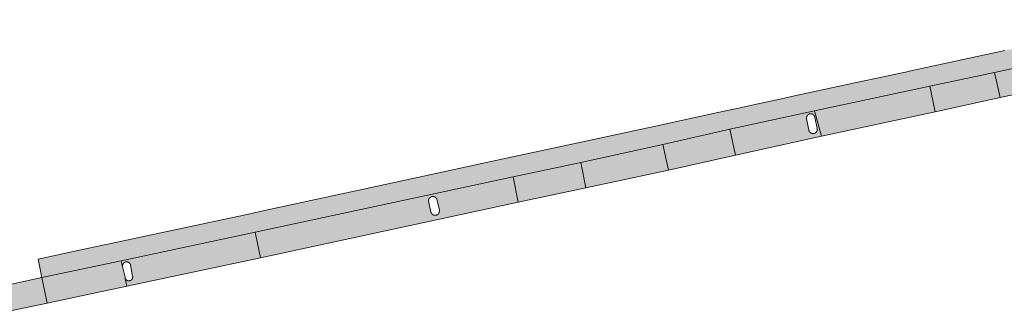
# Model space of a CAD drawing. Extents: x 97094 to 109644, y 463509 to 471969.
# Tile 353 of 362: x 106578 to 106667, y 471064 to 471090. Entities that reach past the tile are written whole.
import ezdxf

# ---------------------------------------------------------------- set-up
doc = ezdxf.new("R2010")
doc.units = 0
doc.layers.add('109 Onkruidbestrijding elementen', color=6, linetype='Continuous', lineweight=20, true_color=0xff00ff)

msp = doc.modelspace()

# ---------------------------------------------------------------- hatches: boundary and pattern name
at = {"layer": '109 Onkruidbestrijding elementen', "true_color": 0xff00ff}
for points in [[(106629.05, 471077.505), (106636.449, 471079.109), (106642.51, 471080.494), (106650.157, 471082.156), (106660.553, 471084.392), (106666.414, 471085.634), (106680.581, 471088.734), (106680.305, 471090.394), (106678.97, 471090.106), (106675.293, 471089.313), (106671.437, 471088.482), (106667.342, 471087.599), (106658.702, 471085.736), (106658.639, 471085.722), (106655.495, 471085.044), (106654.622, 471084.856), (106648.355, 471083.504), (106647.159, 471083.245), (106644.646, 471082.701), (106642.876, 471082.318), (106641.437, 471082.006), (106635.787, 471080.783), (106630.362, 471079.609), (106621.488, 471077.688), (106616.671, 471076.645), (106609.433, 471075.078), (106605.106, 471074.142), (106600.489, 471073.142), (106599.06, 471072.833), (106583.387, 471069.477), (106580.052, 471068.763), (106580.403, 471067.089), (106587.571, 471068.621), (106599.662, 471071.191), (106622.954, 471076.185), (106629.05, 471077.505)], [(106666.414, 471085.634), (106666.921, 471083.352), (106681.063, 471086.408), (106680.866, 471087.167), (106680.671, 471088.174), (106680.668, 471088.192), (106680.581, 471088.734), (106666.414, 471085.634)], [(106660.553, 471084.392), (106661.038, 471082.071), (106666.921, 471083.352), (106666.414, 471085.634), (106660.553, 471084.392)], [(106650.157, 471082.156), (106650.792, 471079.858), (106661.038, 471082.071), (106660.553, 471084.392), (106650.157, 471082.156)], [(106636.955, 471076.812), (106643.027, 471078.161), (106642.51, 471080.494), (106636.449, 471079.109), (106636.955, 471076.812)], [(106629.05, 471077.505), (106629.512, 471075.214), (106636.955, 471076.812), (106636.449, 471079.109), (106629.05, 471077.505)], [(106629.05, 471077.505), (106622.954, 471076.185), (106623.39, 471073.906), (106629.512, 471075.214), (106629.05, 471077.505)], [(106588.596, 471067.203), (106588.597, 471067.197), (106588.598, 471067.192), (106588.598, 471067.186), (106588.599, 471067.18), (106588.6, 471067.175), (106588.6, 471067.169), (106588.6, 471067.163), (106588.601, 471067.158), (106588.601, 471067.152), (106588.601, 471067.146), (106588.601, 471067.141), (106588.601, 471067.135), (106588.6, 471067.129), (106588.6, 471067.123), (106588.6, 471067.118), (106588.599, 471067.112), (106588.599, 471067.106), (106588.598, 471067.101), (106588.597, 471067.095), (106588.596, 471067.09), (106588.595, 471067.084), (106588.594, 471067.078), (106588.593, 471067.073), (106588.592, 471067.067), (106588.591, 471067.062), (106588.589, 471067.056), (106588.588, 471067.051), (106588.586, 471067.045), (106588.584, 471067.04), (106588.583, 471067.034), (106588.581, 471067.029), (106588.579, 471067.024), (106588.577, 471067.018), (106588.574, 471067.013), (106588.572, 471067.008), (106588.57, 471067.003), (106588.568, 471066.997), (106588.565, 471066.992), (106588.562, 471066.987), (106588.56, 471066.982), (106588.557, 471066.977), (106588.554, 471066.972), (106588.551, 471066.967), (106588.548, 471066.962), (106588.545, 471066.958), (106588.542, 471066.953), (106588.539, 471066.948), (106588.536, 471066.943), (106588.532, 471066.939), (106588.529, 471066.934), (106588.525, 471066.93), (106588.522, 471066.925), (106588.518, 471066.921), (106588.514, 471066.917), (106588.51, 471066.913), (106588.507, 471066.908), (106588.503, 471066.904), (106588.499, 471066.9), (106588.495, 471066.896), (106588.49, 471066.892), (106588.486, 471066.888), (106588.482, 471066.885), (106588.478, 471066.881), (106588.473, 471066.877), (106588.469, 471066.874), (106588.464, 471066.87), (106588.46, 471066.867), (106588.455, 471066.864), (106588.45, 471066.86), (106588.446, 471066.857), (106588.441, 471066.854), (106588.436, 471066.851), (106588.431, 471066.848), (106588.426, 471066.845), (106588.421, 471066.843), (106588.416, 471066.84), (106588.411, 471066.837), (106588.406, 471066.835), (106588.401, 471066.832), (106588.396, 471066.83), (106588.39, 471066.828), (106588.385, 471066.825), (106588.38, 471066.823), (106588.375, 471066.821), (106588.369, 471066.819), (106588.364, 471066.818), (106588.358, 471066.816), (106588.353, 471066.814), (106588.347, 471066.813), (106588.342, 471066.811), (106588.336, 471066.81), (106588.331, 471066.809), (106588.325, 471066.807), (106588.32, 471066.806), (106588.314, 471066.805), (106588.308, 471066.804), (106588.303, 471066.803), (106588.297, 471066.803), (106588.291, 471066.802), (106588.286, 471066.802), (106588.28, 471066.801), (106588.274, 471066.801), (106588.269, 471066.801), (106588.263, 471066.8), (106588.257, 471066.8), (106588.252, 471066.8), (106588.246, 471066.8), (106588.24, 471066.801), (106588.235, 471066.801), (106588.229, 471066.801), (106588.223, 471066.802), (106588.218, 471066.802), (106588.212, 471066.803), (106588.206, 471066.804), (106588.201, 471066.805), (106588.195, 471066.806), (106588.189, 471066.807), (106588.184, 471066.808), (106588.178, 471066.809), (106588.173, 471066.81), (106588.167, 471066.812), (106588.162, 471066.813), (106588.156, 471066.815), (106588.151, 471066.817), (106588.145, 471066.818), (106588.14, 471066.82), (106588.135, 471066.822), (106588.129, 471066.824), (106588.124, 471066.826), (106588.119, 471066.829), (106588.114, 471066.831), (106588.108, 471066.833), (106588.103, 471066.836), (106588.098, 471066.838), (106588.093, 471066.841), (106588.088, 471066.844), (106588.083, 471066.847), (106588.078, 471066.849), (106588.073, 471066.852), (106588.069, 471066.855), (106588.064, 471066.859), (106588.059, 471066.862), (106588.054, 471066.865), (106588.05, 471066.868), (106588.045, 471066.872), (106588.041, 471066.875), (106588.036, 471066.879), (106588.032, 471066.883), (106588.028, 471066.886), (106588.023, 471066.89), (106588.019, 471066.894), (106588.015, 471066.898), (106588.011, 471066.902), (106588.007, 471066.906), (106588.003, 471066.91), (106587.999, 471066.914), (106587.996, 471066.919), (106587.992, 471066.923), (106587.988, 471066.927), (106587.985, 471066.932), (106587.981, 471066.936), (106587.978, 471066.941), (106587.974, 471066.946), (106587.971, 471066.95), (106587.968, 471066.955), (106587.965, 471066.96), (106587.962, 471066.965), (106587.959, 471066.969), (106587.956, 471066.974), (106587.953, 471066.979), (106587.951, 471066.984), (106587.948, 471066.989), (106587.945, 471066.995), (106587.943, 471067), (106587.941, 471067.005), (106587.938, 471067.01), (106587.936, 471067.015), (106587.934, 471067.021), (106587.932, 471067.026), (106588.072, 471066.328), (106600.145, 471068.88), (106599.662, 471071.191), (106587.571, 471068.621), (106587.688, 471068.102), (106587.687, 471068.108), (106587.687, 471068.114), (106587.686, 471068.12), (106587.686, 471068.126), (106587.685, 471068.132), (106587.685, 471068.138), (106587.685, 471068.144), (106587.685, 471068.15), (106587.685, 471068.156), (106587.685, 471068.162), (106587.685, 471068.168), (106587.686, 471068.174), (106587.686, 471068.18), (106587.687, 471068.186), (106587.687, 471068.192), (106587.688, 471068.198), (106587.689, 471068.204), (106587.69, 471068.21), (106587.691, 471068.216), (106587.692, 471068.222), (106587.693, 471068.228), (106587.695, 471068.234), (106587.696, 471068.239), (106587.698, 471068.245), (106587.699, 471068.251), (106587.701, 471068.257), (106587.703, 471068.263), (106587.705, 471068.268), (106587.707, 471068.274), (106587.709, 471068.28), (106587.711, 471068.285), (106587.713, 471068.291), (106587.716, 471068.296), (106587.718, 471068.302), (106587.721, 471068.307), (106587.723, 471068.313), (106587.726, 471068.318), (106587.729, 471068.323), (106587.732, 471068.329), (106587.735, 471068.334), (106587.738, 471068.339), (106587.741, 471068.344), (106587.744, 471068.349), (106587.747, 471068.354), (106587.751, 471068.359), (106587.754, 471068.364), (106587.758, 471068.369), (106587.762, 471068.374), (106587.765, 471068.379), (106587.769, 471068.383), (106587.773, 471068.388), (106587.777, 471068.392), (106587.781, 471068.397), (106587.785, 471068.401), (106587.789, 471068.406), (106587.794, 471068.41), (106587.798, 471068.414), (106587.802, 471068.418), (106587.807, 471068.422), (106587.811, 471068.426), (106587.816, 471068.43), (106587.821, 471068.434), (106587.825, 471068.438), (106587.83, 471068.441), (106587.835, 471068.445), (106587.84, 471068.448), (106587.845, 471068.452), (106587.85, 471068.455), (106587.855, 471068.458), (106587.86, 471068.462), (106587.865, 471068.465), (106587.87, 471068.468), (106587.876, 471068.471), (106587.881, 471068.474), (106587.886, 471068.476), (106587.892, 471068.479), (106587.897, 471068.481), (106587.903, 471068.484), (106587.908, 471068.486), (106587.914, 471068.489), (106587.919, 471068.491), (106587.925, 471068.493), (106587.931, 471068.495), (106587.936, 471068.497), (106587.942, 471068.499), (106587.948, 471068.5), (106587.954, 471068.502), (106587.959, 471068.504), (106587.965, 471068.505), (106587.971, 471068.506), (106587.977, 471068.508), (106587.983, 471068.509), (106587.989, 471068.51), (106587.995, 471068.511), (106588.001, 471068.512), (106588.007, 471068.512), (106588.013, 471068.513), (106588.019, 471068.514), (106588.025, 471068.514), (106588.031, 471068.514), (106588.037, 471068.515), (106588.043, 471068.515), (106588.049, 471068.515), (106588.055, 471068.515), (106588.061, 471068.515), (106588.067, 471068.515), (106588.073, 471068.514), (106588.079, 471068.514), (106588.085, 471068.513), (106588.091, 471068.513), (106588.097, 471068.512), (106588.103, 471068.511), (106588.109, 471068.51), (106588.115, 471068.509), (106588.121, 471068.508), (106588.127, 471068.507), (106588.132, 471068.505), (106588.138, 471068.504), (106588.144, 471068.503), (106588.15, 471068.501), (106588.156, 471068.499), (106588.161, 471068.497), (106588.167, 471068.496), (106588.173, 471068.494), (106588.179, 471068.492), (106588.184, 471068.489), (106588.19, 471068.487), (106588.195, 471068.485), (106588.201, 471068.482), (106588.206, 471068.48), (106588.212, 471068.477), (106588.217, 471068.474), (106588.222, 471068.472), (106588.228, 471068.469), (106588.233, 471068.466), (106588.238, 471068.463), (106588.243, 471068.46), (106588.248, 471068.456), (106588.253, 471068.453), (106588.258, 471068.45), (106588.263, 471068.446), (106588.268, 471068.443), (106588.273, 471068.439), (106588.278, 471068.435), (106588.282, 471068.431), (106588.287, 471068.427), (106588.291, 471068.424), (106588.296, 471068.42), (106588.3, 471068.415), (106588.305, 471068.411), (106588.309, 471068.407), (106588.313, 471068.403), (106588.317, 471068.398), (106588.321, 471068.394), (106588.325, 471068.389), (106588.329, 471068.385), (106588.333, 471068.38), (106588.337, 471068.375), (106588.341, 471068.371), (106588.344, 471068.366), (106588.348, 471068.361), (106588.351, 471068.356), (106588.355, 471068.351), (106588.358, 471068.346), (106588.361, 471068.341), (106588.364, 471068.336), (106588.367, 471068.33), (106588.37, 471068.325), (106588.373, 471068.32), (106588.376, 471068.315), (106588.378, 471068.309), (106588.381, 471068.304), (106588.383, 471068.298), (106588.386, 471068.293), (106588.388, 471068.287), (106588.39, 471068.282), (106588.392, 471068.276), (106588.394, 471068.27), (106588.396, 471068.264), (106588.398, 471068.259), (106588.4, 471068.253), (106588.596, 471067.203)], [(106580.403, 471067.089), (106580.883, 471064.797), (106588.072, 471066.328), (106587.932, 471067.026), (106587.913, 471067.123), (106587.688, 471068.102), (106587.571, 471068.621), (106580.403, 471067.089)], [(106575.582, 471066.058), (106576.088, 471063.775), (106580.883, 471064.797), (106580.403, 471067.089), (106575.582, 471066.058)]]:
    msp.add_hatch(color=6, dxfattribs=at).paths.add_polyline_path(points)
h = msp.add_hatch(color=6, dxfattribs=at)
h.paths.add_polyline_path([(106650.792, 471079.858), (106650.157, 471082.156), (106642.51, 471080.494), (106643.027, 471078.161), (106650.792, 471079.858)])
h.paths.add_polyline_path([(106649.435, 471081.476), (106649.434, 471081.482), (106649.434, 471081.488), (106649.433, 471081.494), (106649.433, 471081.5), (106649.433, 471081.507), (106649.432, 471081.513), (106649.432, 471081.519), (106649.432, 471081.525), (106649.432, 471081.531), (106649.433, 471081.537), (106649.433, 471081.544), (106649.433, 471081.55), (106649.434, 471081.556), (106649.435, 471081.562), (106649.435, 471081.568), (106649.436, 471081.574), (106649.437, 471081.58), (106649.438, 471081.586), (106649.439, 471081.592), (106649.441, 471081.598), (106649.442, 471081.604), (106649.443, 471081.61), (106649.445, 471081.616), (106649.447, 471081.622), (106649.448, 471081.628), (106649.45, 471081.634), (106649.452, 471081.64), (106649.454, 471081.646), (106649.456, 471081.651), (106649.458, 471081.657), (106649.461, 471081.663), (106649.463, 471081.668), (106649.466, 471081.674), (106649.468, 471081.68), (106649.471, 471081.685), (106649.474, 471081.691), (106649.476, 471081.696), (106649.479, 471081.702), (106649.482, 471081.707), (106649.486, 471081.712), (106649.489, 471081.717), (106649.492, 471081.723), (106649.495, 471081.728), (106649.499, 471081.733), (106649.502, 471081.738), (106649.506, 471081.743), (106649.51, 471081.748), (106649.514, 471081.753), (106649.517, 471081.757), (106649.521, 471081.762), (106649.525, 471081.767), (106649.53, 471081.771), (106649.534, 471081.776), (106649.538, 471081.78), (106649.542, 471081.785), (106649.547, 471081.789), (106649.551, 471081.793), (106649.556, 471081.797), (106649.56, 471081.801), (106649.565, 471081.805), (106649.57, 471081.809), (106649.574, 471081.813), (106649.579, 471081.817), (106649.584, 471081.82), (106649.589, 471081.824), (106649.594, 471081.828), (106649.599, 471081.831), (106649.605, 471081.834), (106649.61, 471081.838), (106649.615, 471081.841), (106649.62, 471081.844), (106649.626, 471081.847), (106649.631, 471081.85), (106649.637, 471081.853), (106649.642, 471081.855), (106649.648, 471081.858), (106649.653, 471081.861), (106649.659, 471081.863), (106649.665, 471081.865), (106649.67, 471081.868), (106649.676, 471081.87), (106649.682, 471081.872), (106649.688, 471081.874), (106649.694, 471081.876), (106649.699, 471081.878), (106649.705, 471081.879), (106649.711, 471081.881), (106649.717, 471081.882), (106649.723, 471081.884), (106649.729, 471081.885), (106649.735, 471081.886), (106649.741, 471081.887), (106649.747, 471081.888), (106649.753, 471081.889), (106649.76, 471081.89), (106649.766, 471081.891), (106649.772, 471081.891), (106649.778, 471081.892), (106649.784, 471081.892), (106649.79, 471081.892), (106649.796, 471081.893), (106649.802, 471081.893), (106649.809, 471081.893), (106649.815, 471081.893), (106649.821, 471081.892), (106649.827, 471081.892), (106649.833, 471081.892), (106649.839, 471081.891), (106649.845, 471081.89), (106649.852, 471081.89), (106649.858, 471081.889), (106649.864, 471081.888), (106649.87, 471081.887), (106649.876, 471081.886), (106649.882, 471081.885), (106649.888, 471081.883), (106649.894, 471081.882), (106649.9, 471081.88), (106649.906, 471081.879), (106649.912, 471081.877), (106649.918, 471081.875), (106649.923, 471081.873), (106649.929, 471081.871), (106649.935, 471081.869), (106649.941, 471081.867), (106649.946, 471081.865), (106649.952, 471081.862), (106649.958, 471081.86), (106649.963, 471081.857), (106649.969, 471081.854), (106649.974, 471081.852), (106649.98, 471081.849), (106649.985, 471081.846), (106649.991, 471081.843), (106649.996, 471081.84), (106650.001, 471081.837), (106650.006, 471081.833), (106650.011, 471081.83), (106650.016, 471081.826), (106650.022, 471081.823), (106650.026, 471081.819), (106650.031, 471081.816), (106650.036, 471081.812), (106650.041, 471081.808), (106650.046, 471081.804), (106650.05, 471081.8), (106650.055, 471081.796), (106650.059, 471081.792), (106650.064, 471081.787), (106650.068, 471081.783), (106650.073, 471081.779), (106650.077, 471081.774), (106650.081, 471081.77), (106650.085, 471081.765), (106650.089, 471081.76), (106650.093, 471081.756), (106650.097, 471081.751), (106650.101, 471081.746), (106650.104, 471081.741), (106650.108, 471081.736), (106650.111, 471081.731), (106650.115, 471081.726), (106650.118, 471081.721), (106650.121, 471081.716), (106650.125, 471081.71), (106650.128, 471081.705), (106650.131, 471081.7), (106650.134, 471081.694), (106650.137, 471081.689), (106650.139, 471081.683), (106650.142, 471081.678), (106650.144, 471081.672), (106650.147, 471081.667), (106650.149, 471081.661), (106650.152, 471081.655), (106650.154, 471081.649), (106650.156, 471081.644), (106650.158, 471081.638), (106650.16, 471081.632), (106650.161, 471081.626), (106650.163, 471081.62), (106650.165, 471081.614), (106650.166, 471081.608), (106650.168, 471081.602), (106650.169, 471081.596), (106650.17, 471081.59), (106650.171, 471081.584), (106650.172, 471081.578), (106650.173, 471081.572), (106650.174, 471081.566), (106650.388, 471080.584), (106650.39, 471080.578), (106650.391, 471080.572), (106650.392, 471080.566), (106650.393, 471080.559), (106650.395, 471080.553), (106650.396, 471080.547), (106650.397, 471080.541), (106650.397, 471080.534), (106650.398, 471080.528), (106650.399, 471080.522), (106650.399, 471080.515), (106650.399, 471080.509), (106650.4, 471080.503), (106650.4, 471080.496), (106650.4, 471080.49), (106650.4, 471080.484), (106650.4, 471080.477), (106650.4, 471080.471), (106650.399, 471080.465), (106650.399, 471080.458), (106650.398, 471080.452), (106650.398, 471080.446), (106650.397, 471080.44), (106650.396, 471080.433), (106650.395, 471080.427), (106650.394, 471080.421), (106650.393, 471080.415), (106650.392, 471080.408), (106650.39, 471080.402), (106650.389, 471080.396), (106650.387, 471080.39), (106650.385, 471080.384), (106650.384, 471080.378), (106650.382, 471080.372), (106650.38, 471080.366), (106650.378, 471080.36), (106650.375, 471080.354), (106650.373, 471080.348), (106650.371, 471080.342), (106650.368, 471080.336), (106650.366, 471080.33), (106650.363, 471080.325), (106650.36, 471080.319), (106650.358, 471080.313), (106650.355, 471080.308), (106650.352, 471080.302), (106650.348, 471080.297), (106650.345, 471080.291), (106650.342, 471080.286), (106650.338, 471080.281), (106650.335, 471080.275), (106650.331, 471080.27), (106650.328, 471080.265), (106650.324, 471080.26), (106650.32, 471080.255), (106650.316, 471080.25), (106650.312, 471080.245), (106650.308, 471080.24), (106650.304, 471080.235), (106650.3, 471080.231), (106650.296, 471080.226), (106650.291, 471080.221), (106650.287, 471080.217), (106650.282, 471080.212), (106650.278, 471080.208), (106650.273, 471080.204), (106650.268, 471080.2), (106650.263, 471080.196), (106650.259, 471080.191), (106650.254, 471080.188), (106650.249, 471080.184), (106650.243, 471080.18), (106650.238, 471080.176), (106650.233, 471080.173), (106650.228, 471080.169), (106650.223, 471080.166), (106650.217, 471080.162), (106650.212, 471080.159), (106650.206, 471080.156), (106650.201, 471080.153), (106650.195, 471080.15), (106650.19, 471080.147), (106650.184, 471080.144), (106650.178, 471080.141), (106650.172, 471080.139), (106650.167, 471080.136), (106650.161, 471080.134), (106650.155, 471080.131), (106650.149, 471080.129), (106650.143, 471080.127), (106650.137, 471080.125), (106650.131, 471080.123), (106650.125, 471080.121), (106650.119, 471080.12), (106650.113, 471080.118), (106650.107, 471080.116), (106650.1, 471080.115), (106650.094, 471080.114), (106650.088, 471080.112), (106650.082, 471080.111), (106650.076, 471080.11), (106650.069, 471080.109), (106650.063, 471080.109), (106650.057, 471080.108), (106650.05, 471080.107), (106650.044, 471080.107), (106650.038, 471080.106), (106650.032, 471080.106), (106650.025, 471080.106), (106650.019, 471080.106), (106650.013, 471080.106), (106650.006, 471080.106), (106650, 471080.106), (106649.994, 471080.106), (106649.987, 471080.107), (106649.981, 471080.107), (106649.975, 471080.108), (106649.968, 471080.109), (106649.962, 471080.11), (106649.956, 471080.111), (106649.95, 471080.112), (106649.943, 471080.113), (106649.937, 471080.114), (106649.931, 471080.116), (106649.925, 471080.117), (106649.919, 471080.119), (106649.913, 471080.12), (106649.907, 471080.122), (106649.901, 471080.124), (106649.895, 471080.126), (106649.889, 471080.128), (106649.883, 471080.13), (106649.877, 471080.132), (106649.871, 471080.135), (106649.865, 471080.137), (106649.859, 471080.14), (106649.853, 471080.142), (106649.848, 471080.145), (106649.842, 471080.148), (106649.837, 471080.151), (106649.831, 471080.154), (106649.825, 471080.157), (106649.82, 471080.16), (106649.815, 471080.164), (106649.809, 471080.167), (106649.804, 471080.17), (106649.799, 471080.174), (106649.794, 471080.178), (106649.788, 471080.181), (106649.783, 471080.185), (106649.778, 471080.189), (106649.774, 471080.193), (106649.769, 471080.197), (106649.764, 471080.201), (106649.759, 471080.206), (106649.755, 471080.21), (106649.75, 471080.214), (106649.745, 471080.219), (106649.741, 471080.223), (106649.737, 471080.228), (106649.732, 471080.232), (106649.728, 471080.237), (106649.724, 471080.242), (106649.72, 471080.247), (106649.716, 471080.252), (106649.712, 471080.257), (106649.708, 471080.262), (106649.705, 471080.267), (106649.701, 471080.272), (106649.698, 471080.277), (106649.694, 471080.283), (106649.691, 471080.288), (106649.688, 471080.294), (106649.684, 471080.299), (106649.681, 471080.305), (106649.678, 471080.31), (106649.675, 471080.316), (106649.673, 471080.321), (106649.67, 471080.327), (106649.667, 471080.333), (106649.665, 471080.339), (106649.662, 471080.345), (106649.66, 471080.35), (106649.658, 471080.356), (106649.656, 471080.362), (106649.653, 471080.368), (106649.652, 471080.374), (106649.65, 471080.38), (106649.648, 471080.386), (106649.646, 471080.393), (106649.645, 471080.399), (106649.643, 471080.405), (106649.642, 471080.411), (106649.435, 471081.476)])
h = msp.add_hatch(color=6, dxfattribs=at)
h.paths.add_polyline_path([(106599.662, 471071.191), (106600.145, 471068.88), (106623.39, 471073.906), (106622.954, 471076.185), (106599.662, 471071.191)])
h.paths.add_polyline_path([(106616.061, 471074.176), (106616.286, 471073.184), (106616.287, 471073.178), (106616.288, 471073.171), (106616.289, 471073.165), (106616.29, 471073.158), (106616.29, 471073.152), (106616.291, 471073.145), (106616.291, 471073.139), (106616.292, 471073.133), (106616.292, 471073.126), (106616.292, 471073.12), (106616.292, 471073.113), (106616.292, 471073.107), (106616.292, 471073.1), (106616.291, 471073.094), (106616.291, 471073.087), (106616.291, 471073.081), (106616.29, 471073.074), (106616.289, 471073.068), (106616.288, 471073.062), (106616.287, 471073.055), (106616.286, 471073.049), (106616.285, 471073.042), (106616.284, 471073.036), (106616.283, 471073.03), (106616.281, 471073.023), (106616.28, 471073.017), (106616.278, 471073.011), (106616.276, 471073.005), (106616.274, 471072.998), (106616.272, 471072.992), (106616.27, 471072.986), (106616.268, 471072.98), (106616.266, 471072.974), (106616.263, 471072.968), (106616.261, 471072.962), (106616.258, 471072.956), (106616.256, 471072.95), (106616.253, 471072.944), (106616.25, 471072.939), (106616.247, 471072.933), (106616.244, 471072.927), (106616.241, 471072.921), (106616.237, 471072.916), (106616.234, 471072.91), (106616.231, 471072.905), (106616.227, 471072.899), (106616.224, 471072.894), (106616.22, 471072.889), (106616.216, 471072.883), (106616.212, 471072.878), (106616.208, 471072.873), (106616.204, 471072.868), (106616.2, 471072.863), (106616.196, 471072.858), (106616.192, 471072.853), (106616.187, 471072.848), (106616.183, 471072.844), (106616.178, 471072.839), (106616.174, 471072.835), (106616.169, 471072.83), (106616.164, 471072.826), (106616.159, 471072.821), (106616.155, 471072.817), (106616.15, 471072.813), (106616.145, 471072.809), (106616.139, 471072.805), (106616.134, 471072.801), (106616.129, 471072.797), (106616.124, 471072.793), (106616.118, 471072.79), (106616.113, 471072.786), (106616.108, 471072.783), (106616.102, 471072.779), (106616.096, 471072.776), (106616.091, 471072.773), (106616.085, 471072.77), (106616.079, 471072.767), (106616.074, 471072.764), (106616.068, 471072.761), (106616.062, 471072.758), (106616.056, 471072.756), (106616.05, 471072.753), (106616.044, 471072.751), (106616.038, 471072.748), (106616.032, 471072.746), (106616.026, 471072.744), (106616.02, 471072.742), (106616.014, 471072.74), (106616.007, 471072.738), (106616.001, 471072.737), (106615.995, 471072.735), (106615.988, 471072.733), (106615.982, 471072.732), (106615.976, 471072.731), (106615.969, 471072.73), (106615.963, 471072.728), (106615.957, 471072.727), (106615.95, 471072.727), (106615.944, 471072.726), (106615.937, 471072.725), (106615.931, 471072.725), (106615.925, 471072.724), (106615.918, 471072.724), (106615.912, 471072.724), (106615.905, 471072.723), (106615.899, 471072.723), (106615.892, 471072.723), (106615.886, 471072.724), (106615.879, 471072.724), (106615.873, 471072.724), (106615.866, 471072.725), (106615.86, 471072.725), (106615.853, 471072.726), (106615.847, 471072.727), (106615.841, 471072.728), (106615.834, 471072.729), (106615.828, 471072.73), (106615.821, 471072.731), (106615.815, 471072.733), (106615.809, 471072.734), (106615.803, 471072.736), (106615.796, 471072.737), (106615.79, 471072.739), (106615.784, 471072.741), (106615.778, 471072.743), (106615.772, 471072.745), (106615.765, 471072.747), (106615.759, 471072.749), (106615.753, 471072.752), (106615.747, 471072.754), (106615.741, 471072.757), (106615.736, 471072.76), (106615.73, 471072.762), (106615.724, 471072.765), (106615.718, 471072.768), (106615.712, 471072.771), (106615.707, 471072.774), (106615.701, 471072.778), (106615.696, 471072.781), (106615.69, 471072.784), (106615.685, 471072.788), (106615.679, 471072.791), (106615.674, 471072.795), (106615.669, 471072.799), (106615.664, 471072.803), (106615.658, 471072.807), (106615.653, 471072.811), (106615.648, 471072.815), (106615.643, 471072.819), (106615.639, 471072.823), (106615.634, 471072.828), (106615.629, 471072.832), (106615.624, 471072.837), (106615.62, 471072.841), (106615.615, 471072.846), (106615.611, 471072.851), (106615.607, 471072.855), (106615.602, 471072.86), (106615.598, 471072.865), (106615.594, 471072.87), (106615.59, 471072.875), (106615.586, 471072.881), (106615.582, 471072.886), (106615.579, 471072.891), (106615.575, 471072.896), (106615.571, 471072.902), (106615.568, 471072.907), (106615.565, 471072.913), (106615.561, 471072.918), (106615.558, 471072.924), (106615.555, 471072.93), (106615.552, 471072.935), (106615.549, 471072.941), (106615.546, 471072.947), (106615.543, 471072.953), (106615.541, 471072.959), (106615.538, 471072.965), (106615.536, 471072.971), (106615.533, 471072.977), (106615.531, 471072.983), (106615.529, 471072.989), (106615.527, 471072.995), (106615.3, 471074.035), (106615.3, 471074.042), (106615.301, 471074.048), (106615.301, 471074.055), (106615.302, 471074.061), (106615.303, 471074.068), (106615.304, 471074.074), (106615.305, 471074.081), (106615.306, 471074.087), (106615.307, 471074.093), (106615.308, 471074.1), (106615.31, 471074.106), (106615.311, 471074.113), (106615.313, 471074.119), (106615.315, 471074.125), (106615.316, 471074.132), (106615.318, 471074.138), (106615.32, 471074.144), (106615.322, 471074.15), (106615.325, 471074.156), (106615.327, 471074.162), (106615.33, 471074.169), (106615.332, 471074.175), (106615.335, 471074.181), (106615.337, 471074.187), (106615.34, 471074.192), (106615.343, 471074.198), (106615.346, 471074.204), (106615.349, 471074.21), (106615.353, 471074.216), (106615.356, 471074.221), (106615.359, 471074.227), (106615.363, 471074.232), (106615.366, 471074.238), (106615.37, 471074.243), (106615.374, 471074.249), (106615.378, 471074.254), (106615.382, 471074.259), (106615.386, 471074.264), (106615.39, 471074.269), (106615.394, 471074.274), (106615.398, 471074.279), (106615.403, 471074.284), (106615.407, 471074.289), (106615.412, 471074.294), (106615.416, 471074.298), (106615.421, 471074.303), (106615.426, 471074.307), (106615.43, 471074.312), (106615.435, 471074.316), (106615.44, 471074.321), (106615.445, 471074.325), (106615.45, 471074.329), (106615.456, 471074.333), (106615.461, 471074.337), (106615.466, 471074.341), (106615.471, 471074.344), (106615.477, 471074.348), (106615.482, 471074.352), (106615.488, 471074.355), (106615.493, 471074.359), (106615.499, 471074.362), (106615.505, 471074.365), (106615.511, 471074.368), (106615.516, 471074.371), (106615.522, 471074.374), (106615.528, 471074.377), (106615.534, 471074.38), (106615.54, 471074.382), (106615.546, 471074.385), (106615.552, 471074.387), (106615.558, 471074.39), (106615.564, 471074.392), (106615.571, 471074.394), (106615.577, 471074.396), (106615.583, 471074.398), (106615.589, 471074.4), (106615.596, 471074.401), (106615.602, 471074.403), (106615.608, 471074.405), (106615.615, 471074.406), (106615.621, 471074.407), (106615.628, 471074.408), (106615.634, 471074.41), (106615.641, 471074.411), (106615.647, 471074.411), (106615.654, 471074.412), (106615.66, 471074.413), (106615.667, 471074.413), (106615.673, 471074.414), (106615.68, 471074.414), (106615.686, 471074.414), (106615.693, 471074.415), (106615.699, 471074.415), (106615.706, 471074.414), (106615.712, 471074.414), (106615.719, 471074.414), (106615.726, 471074.414), (106615.732, 471074.413), (106615.739, 471074.412), (106615.745, 471074.412), (106615.752, 471074.411), (106615.758, 471074.41), (106615.764, 471074.409), (106615.771, 471074.408), (106615.777, 471074.406), (106615.784, 471074.405), (106615.79, 471074.403), (106615.796, 471074.402), (106615.803, 471074.4), (106615.809, 471074.398), (106615.815, 471074.396), (106615.822, 471074.394), (106615.828, 471074.392), (106615.834, 471074.39), (106615.84, 471074.388), (106615.846, 471074.385), (106615.852, 471074.383), (106615.858, 471074.38), (106615.864, 471074.378), (106615.87, 471074.375), (106615.876, 471074.372), (106615.882, 471074.369), (106615.888, 471074.366), (106615.893, 471074.363), (106615.899, 471074.359), (106615.905, 471074.356), (106615.91, 471074.352), (106615.916, 471074.349), (106615.921, 471074.345), (106615.926, 471074.342), (106615.932, 471074.338), (106615.937, 471074.334), (106615.942, 471074.33), (106615.947, 471074.326), (106615.952, 471074.322), (106615.957, 471074.317), (106615.962, 471074.313), (106615.967, 471074.309), (106615.972, 471074.304), (106615.976, 471074.299), (106615.981, 471074.295), (106615.986, 471074.29), (106615.99, 471074.285), (106615.994, 471074.28), (106615.999, 471074.276), (106616.003, 471074.271), (106616.007, 471074.265), (106616.011, 471074.26), (106616.015, 471074.255), (106616.019, 471074.25), (106616.023, 471074.244), (106616.026, 471074.239), (106616.03, 471074.234), (106616.034, 471074.228), (106616.037, 471074.222), (106616.04, 471074.217), (106616.044, 471074.211), (106616.047, 471074.205), (106616.05, 471074.2), (106616.053, 471074.194), (106616.056, 471074.188), (106616.058, 471074.182), (106616.061, 471074.176)])

# ---------------------------------------------------------------- linework, layer by layer
at = {"layer": '109 Onkruidbestrijding elementen', "color": 3, "true_color": 0x00ff00}
msp.add_lwpolyline([(106667.342, 471087.599), (106658.702, 471085.736), (106658.639, 471085.722), (106655.495, 471085.044), (106654.622, 471084.856), (106648.355, 471083.504), (106647.159, 471083.245), (106644.646, 471082.701), (106642.876, 471082.318), (106641.437, 471082.006), (106635.787, 471080.783), (106630.362, 471079.609), (106621.488, 471077.688), (106616.671, 471076.645), (106609.433, 471075.078), (106605.106, 471074.142), (106600.489, 471073.142), (106599.06, 471072.833), (106583.387, 471069.477), (106580.052, 471068.763), (106580.403, 471067.089), (106587.571, 471068.621), (106599.662, 471071.191), (106622.954, 471076.185), (106629.05, 471077.505), (106629.05, 471077.505), (106636.449, 471079.109), (106642.51, 471080.494), (106650.157, 471082.156), (106660.553, 471084.392), (106666.414, 471085.634), (106680.581, 471088.734)], dxfattribs=at)
for points in [[(106666.414, 471085.634), (106666.921, 471083.352), (106681.063, 471086.408), (106680.866, 471087.167), (106680.671, 471088.174), (106680.668, 471088.192), (106680.581, 471088.734), (106666.414, 471085.634)], [(106660.553, 471084.392), (106661.038, 471082.071), (106666.921, 471083.352), (106666.414, 471085.634), (106660.553, 471084.392)], [(106650.157, 471082.156), (106650.792, 471079.858), (106661.038, 471082.071), (106660.553, 471084.392), (106650.157, 471082.156)], [(106650.792, 471079.858), (106650.157, 471082.156), (106642.51, 471080.494), (106643.027, 471078.161), (106650.792, 471079.858)], [(106649.435, 471081.476), (106649.434, 471081.482), (106649.434, 471081.488), (106649.433, 471081.494), (106649.433, 471081.5), (106649.433, 471081.507), (106649.432, 471081.513), (106649.432, 471081.519), (106649.432, 471081.525), (106649.432, 471081.531), (106649.433, 471081.537), (106649.433, 471081.544), (106649.433, 471081.55), (106649.434, 471081.556), (106649.435, 471081.562), (106649.435, 471081.568), (106649.436, 471081.574), (106649.437, 471081.58), (106649.438, 471081.586), (106649.439, 471081.592), (106649.441, 471081.598), (106649.442, 471081.604), (106649.443, 471081.61), (106649.445, 471081.616), (106649.447, 471081.622), (106649.448, 471081.628), (106649.45, 471081.634), (106649.452, 471081.64), (106649.454, 471081.646), (106649.456, 471081.651), (106649.458, 471081.657), (106649.461, 471081.663), (106649.463, 471081.668), (106649.466, 471081.674), (106649.468, 471081.68), (106649.471, 471081.685), (106649.474, 471081.691), (106649.476, 471081.696), (106649.479, 471081.702), (106649.482, 471081.707), (106649.486, 471081.712), (106649.489, 471081.717), (106649.492, 471081.723), (106649.495, 471081.728), (106649.499, 471081.733), (106649.502, 471081.738), (106649.506, 471081.743), (106649.51, 471081.748), (106649.514, 471081.753), (106649.517, 471081.757), (106649.521, 471081.762), (106649.525, 471081.767), (106649.53, 471081.771), (106649.534, 471081.776), (106649.538, 471081.78), (106649.542, 471081.785), (106649.547, 471081.789), (106649.551, 471081.793), (106649.556, 471081.797), (106649.56, 471081.801), (106649.565, 471081.805), (106649.57, 471081.809), (106649.574, 471081.813), (106649.579, 471081.817), (106649.584, 471081.82), (106649.589, 471081.824), (106649.594, 471081.828), (106649.599, 471081.831), (106649.605, 471081.834), (106649.61, 471081.838), (106649.615, 471081.841), (106649.62, 471081.844), (106649.626, 471081.847), (106649.631, 471081.85), (106649.637, 471081.853), (106649.642, 471081.855), (106649.648, 471081.858), (106649.653, 471081.861), (106649.659, 471081.863), (106649.665, 471081.865), (106649.67, 471081.868), (106649.676, 471081.87), (106649.682, 471081.872), (106649.688, 471081.874), (106649.694, 471081.876), (106649.699, 471081.878), (106649.705, 471081.879), (106649.711, 471081.881), (106649.717, 471081.882), (106649.723, 471081.884), (106649.729, 471081.885), (106649.735, 471081.886), (106649.741, 471081.887), (106649.747, 471081.888), (106649.753, 471081.889), (106649.76, 471081.89), (106649.766, 471081.891), (106649.772, 471081.891), (106649.778, 471081.892), (106649.784, 471081.892), (106649.79, 471081.892), (106649.796, 471081.893), (106649.802, 471081.893), (106649.809, 471081.893), (106649.815, 471081.893), (106649.821, 471081.892), (106649.827, 471081.892), (106649.833, 471081.892), (106649.839, 471081.891), (106649.845, 471081.89), (106649.852, 471081.89), (106649.858, 471081.889), (106649.864, 471081.888), (106649.87, 471081.887), (106649.876, 471081.886), (106649.882, 471081.885), (106649.888, 471081.883), (106649.894, 471081.882), (106649.9, 471081.88), (106649.906, 471081.879), (106649.912, 471081.877), (106649.918, 471081.875), (106649.923, 471081.873), (106649.929, 471081.871), (106649.935, 471081.869), (106649.941, 471081.867), (106649.946, 471081.865), (106649.952, 471081.862), (106649.958, 471081.86), (106649.963, 471081.857), (106649.969, 471081.854), (106649.974, 471081.852), (106649.98, 471081.849), (106649.985, 471081.846), (106649.991, 471081.843), (106649.996, 471081.84), (106650.001, 471081.837), (106650.006, 471081.833), (106650.011, 471081.83), (106650.016, 471081.826), (106650.022, 471081.823), (106650.026, 471081.819), (106650.031, 471081.816), (106650.036, 471081.812), (106650.041, 471081.808), (106650.046, 471081.804), (106650.05, 471081.8), (106650.055, 471081.796), (106650.059, 471081.792), (106650.064, 471081.787), (106650.068, 471081.783), (106650.073, 471081.779), (106650.077, 471081.774), (106650.081, 471081.77), (106650.085, 471081.765), (106650.089, 471081.76), (106650.093, 471081.756), (106650.097, 471081.751), (106650.101, 471081.746), (106650.104, 471081.741), (106650.108, 471081.736), (106650.111, 471081.731), (106650.115, 471081.726), (106650.118, 471081.721), (106650.121, 471081.716), (106650.125, 471081.71), (106650.128, 471081.705), (106650.131, 471081.7), (106650.134, 471081.694), (106650.137, 471081.689), (106650.139, 471081.683), (106650.142, 471081.678), (106650.144, 471081.672), (106650.147, 471081.667), (106650.149, 471081.661), (106650.152, 471081.655), (106650.154, 471081.649), (106650.156, 471081.644), (106650.158, 471081.638), (106650.16, 471081.632), (106650.161, 471081.626), (106650.163, 471081.62), (106650.165, 471081.614), (106650.166, 471081.608), (106650.168, 471081.602), (106650.169, 471081.596), (106650.17, 471081.59), (106650.171, 471081.584), (106650.172, 471081.578), (106650.173, 471081.572), (106650.174, 471081.566), (106650.388, 471080.584), (106650.39, 471080.578), (106650.391, 471080.572), (106650.392, 471080.566), (106650.393, 471080.559), (106650.395, 471080.553), (106650.396, 471080.547), (106650.397, 471080.541), (106650.397, 471080.534), (106650.398, 471080.528), (106650.399, 471080.522), (106650.399, 471080.515), (106650.399, 471080.509), (106650.4, 471080.503), (106650.4, 471080.496), (106650.4, 471080.49), (106650.4, 471080.484), (106650.4, 471080.477), (106650.4, 471080.471), (106650.399, 471080.465), (106650.399, 471080.458), (106650.398, 471080.452), (106650.398, 471080.446), (106650.397, 471080.44), (106650.396, 471080.433), (106650.395, 471080.427), (106650.394, 471080.421), (106650.393, 471080.415), (106650.392, 471080.408), (106650.39, 471080.402), (106650.389, 471080.396), (106650.387, 471080.39), (106650.385, 471080.384), (106650.384, 471080.378), (106650.382, 471080.372), (106650.38, 471080.366), (106650.378, 471080.36), (106650.375, 471080.354), (106650.373, 471080.348), (106650.371, 471080.342), (106650.368, 471080.336), (106650.366, 471080.33), (106650.363, 471080.325), (106650.36, 471080.319), (106650.358, 471080.313), (106650.355, 471080.308), (106650.352, 471080.302), (106650.348, 471080.297), (106650.345, 471080.291), (106650.342, 471080.286), (106650.338, 471080.281), (106650.335, 471080.275), (106650.331, 471080.27), (106650.328, 471080.265), (106650.324, 471080.26), (106650.32, 471080.255), (106650.316, 471080.25), (106650.312, 471080.245), (106650.308, 471080.24), (106650.304, 471080.235), (106650.3, 471080.231), (106650.296, 471080.226), (106650.291, 471080.221), (106650.287, 471080.217), (106650.282, 471080.212), (106650.278, 471080.208), (106650.273, 471080.204), (106650.268, 471080.2), (106650.263, 471080.196), (106650.259, 471080.191), (106650.254, 471080.188), (106650.249, 471080.184), (106650.243, 471080.18), (106650.238, 471080.176), (106650.233, 471080.173), (106650.228, 471080.169), (106650.223, 471080.166), (106650.217, 471080.162), (106650.212, 471080.159), (106650.206, 471080.156), (106650.201, 471080.153), (106650.195, 471080.15), (106650.19, 471080.147), (106650.184, 471080.144), (106650.178, 471080.141), (106650.172, 471080.139), (106650.167, 471080.136), (106650.161, 471080.134), (106650.155, 471080.131), (106650.149, 471080.129), (106650.143, 471080.127), (106650.137, 471080.125), (106650.131, 471080.123), (106650.125, 471080.121), (106650.119, 471080.12), (106650.113, 471080.118), (106650.107, 471080.116), (106650.1, 471080.115), (106650.094, 471080.114), (106650.088, 471080.112), (106650.082, 471080.111), (106650.076, 471080.11), (106650.069, 471080.109), (106650.063, 471080.109), (106650.057, 471080.108), (106650.05, 471080.107), (106650.044, 471080.107), (106650.038, 471080.106), (106650.032, 471080.106), (106650.025, 471080.106), (106650.019, 471080.106), (106650.013, 471080.106), (106650.006, 471080.106), (106650, 471080.106), (106649.994, 471080.106), (106649.987, 471080.107), (106649.981, 471080.107), (106649.975, 471080.108), (106649.968, 471080.109), (106649.962, 471080.11), (106649.956, 471080.111), (106649.95, 471080.112), (106649.943, 471080.113), (106649.937, 471080.114), (106649.931, 471080.116), (106649.925, 471080.117), (106649.919, 471080.119), (106649.913, 471080.12), (106649.907, 471080.122), (106649.901, 471080.124), (106649.895, 471080.126), (106649.889, 471080.128), (106649.883, 471080.13), (106649.877, 471080.132), (106649.871, 471080.135), (106649.865, 471080.137), (106649.859, 471080.14), (106649.853, 471080.142), (106649.848, 471080.145), (106649.842, 471080.148), (106649.837, 471080.151), (106649.831, 471080.154), (106649.825, 471080.157), (106649.82, 471080.16), (106649.815, 471080.164), (106649.809, 471080.167), (106649.804, 471080.17), (106649.799, 471080.174), (106649.794, 471080.178), (106649.788, 471080.181), (106649.783, 471080.185), (106649.778, 471080.189), (106649.774, 471080.193), (106649.769, 471080.197), (106649.764, 471080.201), (106649.759, 471080.206), (106649.755, 471080.21), (106649.75, 471080.214), (106649.745, 471080.219), (106649.741, 471080.223), (106649.737, 471080.228), (106649.732, 471080.232), (106649.728, 471080.237), (106649.724, 471080.242), (106649.72, 471080.247), (106649.716, 471080.252), (106649.712, 471080.257), (106649.708, 471080.262), (106649.705, 471080.267), (106649.701, 471080.272), (106649.698, 471080.277), (106649.694, 471080.283), (106649.691, 471080.288), (106649.688, 471080.294), (106649.684, 471080.299), (106649.681, 471080.305), (106649.678, 471080.31), (106649.675, 471080.316), (106649.673, 471080.321), (106649.67, 471080.327), (106649.667, 471080.333), (106649.665, 471080.339), (106649.662, 471080.345), (106649.66, 471080.35), (106649.658, 471080.356), (106649.656, 471080.362), (106649.653, 471080.368), (106649.652, 471080.374), (106649.65, 471080.38), (106649.648, 471080.386), (106649.646, 471080.393), (106649.645, 471080.399), (106649.643, 471080.405), (106649.642, 471080.411), (106649.435, 471081.476)], [(106636.955, 471076.812), (106643.027, 471078.161), (106642.51, 471080.494), (106636.449, 471079.109), (106636.955, 471076.812)], [(106629.05, 471077.505), (106629.512, 471075.214), (106636.955, 471076.812), (106636.449, 471079.109), (106629.05, 471077.505)], [(106629.05, 471077.505), (106622.954, 471076.185), (106623.39, 471073.906), (106629.512, 471075.214), (106629.05, 471077.505)], [(106599.662, 471071.191), (106600.145, 471068.88), (106623.39, 471073.906), (106622.954, 471076.185), (106599.662, 471071.191)], [(106616.061, 471074.176), (106616.286, 471073.184), (106616.287, 471073.178), (106616.288, 471073.171), (106616.289, 471073.165), (106616.29, 471073.158), (106616.29, 471073.152), (106616.291, 471073.145), (106616.291, 471073.139), (106616.292, 471073.133), (106616.292, 471073.126), (106616.292, 471073.12), (106616.292, 471073.113), (106616.292, 471073.107), (106616.292, 471073.1), (106616.291, 471073.094), (106616.291, 471073.087), (106616.291, 471073.081), (106616.29, 471073.074), (106616.289, 471073.068), (106616.288, 471073.062), (106616.287, 471073.055), (106616.286, 471073.049), (106616.285, 471073.042), (106616.284, 471073.036), (106616.283, 471073.03), (106616.281, 471073.023), (106616.28, 471073.017), (106616.278, 471073.011), (106616.276, 471073.005), (106616.274, 471072.998), (106616.272, 471072.992), (106616.27, 471072.986), (106616.268, 471072.98), (106616.266, 471072.974), (106616.263, 471072.968), (106616.261, 471072.962), (106616.258, 471072.956), (106616.256, 471072.95), (106616.253, 471072.944), (106616.25, 471072.939), (106616.247, 471072.933), (106616.244, 471072.927), (106616.241, 471072.921), (106616.237, 471072.916), (106616.234, 471072.91), (106616.231, 471072.905), (106616.227, 471072.899), (106616.224, 471072.894), (106616.22, 471072.889), (106616.216, 471072.883), (106616.212, 471072.878), (106616.208, 471072.873), (106616.204, 471072.868), (106616.2, 471072.863), (106616.196, 471072.858), (106616.192, 471072.853), (106616.187, 471072.848), (106616.183, 471072.844), (106616.178, 471072.839), (106616.174, 471072.835), (106616.169, 471072.83), (106616.164, 471072.826), (106616.159, 471072.821), (106616.155, 471072.817), (106616.15, 471072.813), (106616.145, 471072.809), (106616.139, 471072.805), (106616.134, 471072.801), (106616.129, 471072.797), (106616.124, 471072.793), (106616.118, 471072.79), (106616.113, 471072.786), (106616.108, 471072.783), (106616.102, 471072.779), (106616.096, 471072.776), (106616.091, 471072.773), (106616.085, 471072.77), (106616.079, 471072.767), (106616.074, 471072.764), (106616.068, 471072.761), (106616.062, 471072.758), (106616.056, 471072.756), (106616.05, 471072.753), (106616.044, 471072.751), (106616.038, 471072.748), (106616.032, 471072.746), (106616.026, 471072.744), (106616.02, 471072.742), (106616.014, 471072.74), (106616.007, 471072.738), (106616.001, 471072.737), (106615.995, 471072.735), (106615.988, 471072.733), (106615.982, 471072.732), (106615.976, 471072.731), (106615.969, 471072.73), (106615.963, 471072.728), (106615.957, 471072.727), (106615.95, 471072.727), (106615.944, 471072.726), (106615.937, 471072.725), (106615.931, 471072.725), (106615.925, 471072.724), (106615.918, 471072.724), (106615.912, 471072.724), (106615.905, 471072.723), (106615.899, 471072.723), (106615.892, 471072.723), (106615.886, 471072.724), (106615.879, 471072.724), (106615.873, 471072.724), (106615.866, 471072.725), (106615.86, 471072.725), (106615.853, 471072.726), (106615.847, 471072.727), (106615.841, 471072.728), (106615.834, 471072.729), (106615.828, 471072.73), (106615.821, 471072.731), (106615.815, 471072.733), (106615.809, 471072.734), (106615.803, 471072.736), (106615.796, 471072.737), (106615.79, 471072.739), (106615.784, 471072.741), (106615.778, 471072.743), (106615.772, 471072.745), (106615.765, 471072.747), (106615.759, 471072.749), (106615.753, 471072.752), (106615.747, 471072.754), (106615.741, 471072.757), (106615.736, 471072.76), (106615.73, 471072.762), (106615.724, 471072.765), (106615.718, 471072.768), (106615.712, 471072.771), (106615.707, 471072.774), (106615.701, 471072.778), (106615.696, 471072.781), (106615.69, 471072.784), (106615.685, 471072.788), (106615.679, 471072.791), (106615.674, 471072.795), (106615.669, 471072.799), (106615.664, 471072.803), (106615.658, 471072.807), (106615.653, 471072.811), (106615.648, 471072.815), (106615.643, 471072.819), (106615.639, 471072.823), (106615.634, 471072.828), (106615.629, 471072.832), (106615.624, 471072.837), (106615.62, 471072.841), (106615.615, 471072.846), (106615.611, 471072.851), (106615.607, 471072.855), (106615.602, 471072.86), (106615.598, 471072.865), (106615.594, 471072.87), (106615.59, 471072.875), (106615.586, 471072.881), (106615.582, 471072.886), (106615.579, 471072.891), (106615.575, 471072.896), (106615.571, 471072.902), (106615.568, 471072.907), (106615.565, 471072.913), (106615.561, 471072.918), (106615.558, 471072.924), (106615.555, 471072.93), (106615.552, 471072.935), (106615.549, 471072.941), (106615.546, 471072.947), (106615.543, 471072.953), (106615.541, 471072.959), (106615.538, 471072.965), (106615.536, 471072.971), (106615.533, 471072.977), (106615.531, 471072.983), (106615.529, 471072.989), (106615.527, 471072.995), (106615.3, 471074.035), (106615.3, 471074.042), (106615.301, 471074.048), (106615.301, 471074.055), (106615.302, 471074.061), (106615.303, 471074.068), (106615.304, 471074.074), (106615.305, 471074.081), (106615.306, 471074.087), (106615.307, 471074.093), (106615.308, 471074.1), (106615.31, 471074.106), (106615.311, 471074.113), (106615.313, 471074.119), (106615.315, 471074.125), (106615.316, 471074.132), (106615.318, 471074.138), (106615.32, 471074.144), (106615.322, 471074.15), (106615.325, 471074.156), (106615.327, 471074.162), (106615.33, 471074.169), (106615.332, 471074.175), (106615.335, 471074.181), (106615.337, 471074.187), (106615.34, 471074.192), (106615.343, 471074.198), (106615.346, 471074.204), (106615.349, 471074.21), (106615.353, 471074.216), (106615.356, 471074.221), (106615.359, 471074.227), (106615.363, 471074.232), (106615.366, 471074.238), (106615.37, 471074.243), (106615.374, 471074.249), (106615.378, 471074.254), (106615.382, 471074.259), (106615.386, 471074.264), (106615.39, 471074.269), (106615.394, 471074.274), (106615.398, 471074.279), (106615.403, 471074.284), (106615.407, 471074.289), (106615.412, 471074.294), (106615.416, 471074.298), (106615.421, 471074.303), (106615.426, 471074.307), (106615.43, 471074.312), (106615.435, 471074.316), (106615.44, 471074.321), (106615.445, 471074.325), (106615.45, 471074.329), (106615.456, 471074.333), (106615.461, 471074.337), (106615.466, 471074.341), (106615.471, 471074.344), (106615.477, 471074.348), (106615.482, 471074.352), (106615.488, 471074.355), (106615.493, 471074.359), (106615.499, 471074.362), (106615.505, 471074.365), (106615.511, 471074.368), (106615.516, 471074.371), (106615.522, 471074.374), (106615.528, 471074.377), (106615.534, 471074.38), (106615.54, 471074.382), (106615.546, 471074.385), (106615.552, 471074.387), (106615.558, 471074.39), (106615.564, 471074.392), (106615.571, 471074.394), (106615.577, 471074.396), (106615.583, 471074.398), (106615.589, 471074.4), (106615.596, 471074.401), (106615.602, 471074.403), (106615.608, 471074.405), (106615.615, 471074.406), (106615.621, 471074.407), (106615.628, 471074.408), (106615.634, 471074.41), (106615.641, 471074.411), (106615.647, 471074.411), (106615.654, 471074.412), (106615.66, 471074.413), (106615.667, 471074.413), (106615.673, 471074.414), (106615.68, 471074.414), (106615.686, 471074.414), (106615.693, 471074.415), (106615.699, 471074.415), (106615.706, 471074.414), (106615.712, 471074.414), (106615.719, 471074.414), (106615.726, 471074.414), (106615.732, 471074.413), (106615.739, 471074.412), (106615.745, 471074.412), (106615.752, 471074.411), (106615.758, 471074.41), (106615.764, 471074.409), (106615.771, 471074.408), (106615.777, 471074.406), (106615.784, 471074.405), (106615.79, 471074.403), (106615.796, 471074.402), (106615.803, 471074.4), (106615.809, 471074.398), (106615.815, 471074.396), (106615.822, 471074.394), (106615.828, 471074.392), (106615.834, 471074.39), (106615.84, 471074.388), (106615.846, 471074.385), (106615.852, 471074.383), (106615.858, 471074.38), (106615.864, 471074.378), (106615.87, 471074.375), (106615.876, 471074.372), (106615.882, 471074.369), (106615.888, 471074.366), (106615.893, 471074.363), (106615.899, 471074.359), (106615.905, 471074.356), (106615.91, 471074.352), (106615.916, 471074.349), (106615.921, 471074.345), (106615.926, 471074.342), (106615.932, 471074.338), (106615.937, 471074.334), (106615.942, 471074.33), (106615.947, 471074.326), (106615.952, 471074.322), (106615.957, 471074.317), (106615.962, 471074.313), (106615.967, 471074.309), (106615.972, 471074.304), (106615.976, 471074.299), (106615.981, 471074.295), (106615.986, 471074.29), (106615.99, 471074.285), (106615.994, 471074.28), (106615.999, 471074.276), (106616.003, 471074.271), (106616.007, 471074.265), (106616.011, 471074.26), (106616.015, 471074.255), (106616.019, 471074.25), (106616.023, 471074.244), (106616.026, 471074.239), (106616.03, 471074.234), (106616.034, 471074.228), (106616.037, 471074.222), (106616.04, 471074.217), (106616.044, 471074.211), (106616.047, 471074.205), (106616.05, 471074.2), (106616.053, 471074.194), (106616.056, 471074.188), (106616.058, 471074.182), (106616.061, 471074.176)], [(106588.596, 471067.203), (106588.597, 471067.197), (106588.598, 471067.192), (106588.598, 471067.186), (106588.599, 471067.18), (106588.6, 471067.175), (106588.6, 471067.169), (106588.6, 471067.163), (106588.601, 471067.158), (106588.601, 471067.152), (106588.601, 471067.146), (106588.601, 471067.141), (106588.601, 471067.135), (106588.6, 471067.129), (106588.6, 471067.123), (106588.6, 471067.118), (106588.599, 471067.112), (106588.599, 471067.106), (106588.598, 471067.101), (106588.597, 471067.095), (106588.596, 471067.09), (106588.595, 471067.084), (106588.594, 471067.078), (106588.593, 471067.073), (106588.592, 471067.067), (106588.591, 471067.062), (106588.589, 471067.056), (106588.588, 471067.051), (106588.586, 471067.045), (106588.584, 471067.04), (106588.583, 471067.034), (106588.581, 471067.029), (106588.579, 471067.024), (106588.577, 471067.018), (106588.574, 471067.013), (106588.572, 471067.008), (106588.57, 471067.003), (106588.568, 471066.997), (106588.565, 471066.992), (106588.562, 471066.987), (106588.56, 471066.982), (106588.557, 471066.977), (106588.554, 471066.972), (106588.551, 471066.967), (106588.548, 471066.962), (106588.545, 471066.958), (106588.542, 471066.953), (106588.539, 471066.948), (106588.536, 471066.943), (106588.532, 471066.939), (106588.529, 471066.934), (106588.525, 471066.93), (106588.522, 471066.925), (106588.518, 471066.921), (106588.514, 471066.917), (106588.51, 471066.913), (106588.507, 471066.908), (106588.503, 471066.904), (106588.499, 471066.9), (106588.495, 471066.896), (106588.49, 471066.892), (106588.486, 471066.888), (106588.482, 471066.885), (106588.478, 471066.881), (106588.473, 471066.877), (106588.469, 471066.874), (106588.464, 471066.87), (106588.46, 471066.867), (106588.455, 471066.864), (106588.45, 471066.86), (106588.446, 471066.857), (106588.441, 471066.854), (106588.436, 471066.851), (106588.431, 471066.848), (106588.426, 471066.845), (106588.421, 471066.843), (106588.416, 471066.84), (106588.411, 471066.837), (106588.406, 471066.835), (106588.401, 471066.832), (106588.396, 471066.83), (106588.39, 471066.828), (106588.385, 471066.825), (106588.38, 471066.823), (106588.375, 471066.821), (106588.369, 471066.819), (106588.364, 471066.818), (106588.358, 471066.816), (106588.353, 471066.814), (106588.347, 471066.813), (106588.342, 471066.811), (106588.336, 471066.81), (106588.331, 471066.809), (106588.325, 471066.807), (106588.32, 471066.806), (106588.314, 471066.805), (106588.308, 471066.804), (106588.303, 471066.803), (106588.297, 471066.803), (106588.291, 471066.802), (106588.286, 471066.802), (106588.28, 471066.801), (106588.274, 471066.801), (106588.269, 471066.801), (106588.263, 471066.8), (106588.257, 471066.8), (106588.252, 471066.8), (106588.246, 471066.8), (106588.24, 471066.801), (106588.235, 471066.801), (106588.229, 471066.801), (106588.223, 471066.802), (106588.218, 471066.802), (106588.212, 471066.803), (106588.206, 471066.804), (106588.201, 471066.805), (106588.195, 471066.806), (106588.189, 471066.807), (106588.184, 471066.808), (106588.178, 471066.809), (106588.173, 471066.81), (106588.167, 471066.812), (106588.162, 471066.813), (106588.156, 471066.815), (106588.151, 471066.817), (106588.145, 471066.818), (106588.14, 471066.82), (106588.135, 471066.822), (106588.129, 471066.824), (106588.124, 471066.826), (106588.119, 471066.829), (106588.114, 471066.831), (106588.108, 471066.833), (106588.103, 471066.836), (106588.098, 471066.838), (106588.093, 471066.841), (106588.088, 471066.844), (106588.083, 471066.847), (106588.078, 471066.849), (106588.073, 471066.852), (106588.069, 471066.855), (106588.064, 471066.859), (106588.059, 471066.862), (106588.054, 471066.865), (106588.05, 471066.868), (106588.045, 471066.872), (106588.041, 471066.875), (106588.036, 471066.879), (106588.032, 471066.883), (106588.028, 471066.886), (106588.023, 471066.89), (106588.019, 471066.894), (106588.015, 471066.898), (106588.011, 471066.902), (106588.007, 471066.906), (106588.003, 471066.91), (106587.999, 471066.914), (106587.996, 471066.919), (106587.992, 471066.923), (106587.988, 471066.927), (106587.985, 471066.932), (106587.981, 471066.936), (106587.978, 471066.941), (106587.974, 471066.946), (106587.971, 471066.95), (106587.968, 471066.955), (106587.965, 471066.96), (106587.962, 471066.965), (106587.959, 471066.969), (106587.956, 471066.974), (106587.953, 471066.979), (106587.951, 471066.984), (106587.948, 471066.989), (106587.945, 471066.995), (106587.943, 471067), (106587.941, 471067.005), (106587.938, 471067.01), (106587.936, 471067.015), (106587.934, 471067.021), (106587.932, 471067.026), (106588.072, 471066.328), (106600.145, 471068.88), (106599.662, 471071.191), (106587.571, 471068.621), (106587.688, 471068.102), (106587.687, 471068.108), (106587.687, 471068.114), (106587.686, 471068.12), (106587.686, 471068.126), (106587.685, 471068.132), (106587.685, 471068.138), (106587.685, 471068.144), (106587.685, 471068.15), (106587.685, 471068.156), (106587.685, 471068.162), (106587.685, 471068.168), (106587.686, 471068.174), (106587.686, 471068.18), (106587.687, 471068.186), (106587.687, 471068.192), (106587.688, 471068.198), (106587.689, 471068.204), (106587.69, 471068.21), (106587.691, 471068.216), (106587.692, 471068.222), (106587.693, 471068.228), (106587.695, 471068.234), (106587.696, 471068.239), (106587.698, 471068.245), (106587.699, 471068.251), (106587.701, 471068.257), (106587.703, 471068.263), (106587.705, 471068.268), (106587.707, 471068.274), (106587.709, 471068.28), (106587.711, 471068.285), (106587.713, 471068.291), (106587.716, 471068.296), (106587.718, 471068.302), (106587.721, 471068.307), (106587.723, 471068.313), (106587.726, 471068.318), (106587.729, 471068.323), (106587.732, 471068.329), (106587.735, 471068.334), (106587.738, 471068.339), (106587.741, 471068.344), (106587.744, 471068.349), (106587.747, 471068.354), (106587.751, 471068.359), (106587.754, 471068.364), (106587.758, 471068.369), (106587.762, 471068.374), (106587.765, 471068.379), (106587.769, 471068.383), (106587.773, 471068.388), (106587.777, 471068.392), (106587.781, 471068.397), (106587.785, 471068.401), (106587.789, 471068.406), (106587.794, 471068.41), (106587.798, 471068.414), (106587.802, 471068.418), (106587.807, 471068.422), (106587.811, 471068.426), (106587.816, 471068.43), (106587.821, 471068.434), (106587.825, 471068.438), (106587.83, 471068.441), (106587.835, 471068.445), (106587.84, 471068.448), (106587.845, 471068.452), (106587.85, 471068.455), (106587.855, 471068.458), (106587.86, 471068.462), (106587.865, 471068.465), (106587.87, 471068.468), (106587.876, 471068.471), (106587.881, 471068.474), (106587.886, 471068.476), (106587.892, 471068.479), (106587.897, 471068.481), (106587.903, 471068.484), (106587.908, 471068.486), (106587.914, 471068.489), (106587.919, 471068.491), (106587.925, 471068.493), (106587.931, 471068.495), (106587.936, 471068.497), (106587.942, 471068.499), (106587.948, 471068.5), (106587.954, 471068.502), (106587.959, 471068.504), (106587.965, 471068.505), (106587.971, 471068.506), (106587.977, 471068.508), (106587.983, 471068.509), (106587.989, 471068.51), (106587.995, 471068.511), (106588.001, 471068.512), (106588.007, 471068.512), (106588.013, 471068.513), (106588.019, 471068.514), (106588.025, 471068.514), (106588.031, 471068.514), (106588.037, 471068.515), (106588.043, 471068.515), (106588.049, 471068.515), (106588.055, 471068.515), (106588.061, 471068.515), (106588.067, 471068.515), (106588.073, 471068.514), (106588.079, 471068.514), (106588.085, 471068.513), (106588.091, 471068.513), (106588.097, 471068.512), (106588.103, 471068.511), (106588.109, 471068.51), (106588.115, 471068.509), (106588.121, 471068.508), (106588.127, 471068.507), (106588.132, 471068.505), (106588.138, 471068.504), (106588.144, 471068.503), (106588.15, 471068.501), (106588.156, 471068.499), (106588.161, 471068.497), (106588.167, 471068.496), (106588.173, 471068.494), (106588.179, 471068.492), (106588.184, 471068.489), (106588.19, 471068.487), (106588.195, 471068.485), (106588.201, 471068.482), (106588.206, 471068.48), (106588.212, 471068.477), (106588.217, 471068.474), (106588.222, 471068.472), (106588.228, 471068.469), (106588.233, 471068.466), (106588.238, 471068.463), (106588.243, 471068.46), (106588.248, 471068.456), (106588.253, 471068.453), (106588.258, 471068.45), (106588.263, 471068.446), (106588.268, 471068.443), (106588.273, 471068.439), (106588.278, 471068.435), (106588.282, 471068.431), (106588.287, 471068.427), (106588.291, 471068.424), (106588.296, 471068.42), (106588.3, 471068.415), (106588.305, 471068.411), (106588.309, 471068.407), (106588.313, 471068.403), (106588.317, 471068.398), (106588.321, 471068.394), (106588.325, 471068.389), (106588.329, 471068.385), (106588.333, 471068.38), (106588.337, 471068.375), (106588.341, 471068.371), (106588.344, 471068.366), (106588.348, 471068.361), (106588.351, 471068.356), (106588.355, 471068.351), (106588.358, 471068.346), (106588.361, 471068.341), (106588.364, 471068.336), (106588.367, 471068.33), (106588.37, 471068.325), (106588.373, 471068.32), (106588.376, 471068.315), (106588.378, 471068.309), (106588.381, 471068.304), (106588.383, 471068.298), (106588.386, 471068.293), (106588.388, 471068.287), (106588.39, 471068.282), (106588.392, 471068.276), (106588.394, 471068.27), (106588.396, 471068.264), (106588.398, 471068.259), (106588.4, 471068.253), (106588.596, 471067.203)], [(106580.403, 471067.089), (106580.883, 471064.797), (106588.072, 471066.328), (106587.932, 471067.026), (106587.913, 471067.123), (106587.688, 471068.102), (106587.571, 471068.621), (106580.403, 471067.089)], [(106575.582, 471066.058), (106576.088, 471063.775), (106580.883, 471064.797), (106580.403, 471067.089), (106575.582, 471066.058)]]:
    msp.add_lwpolyline(points, close=True, dxfattribs=at)

doc.saveas('drawing.dxf')
